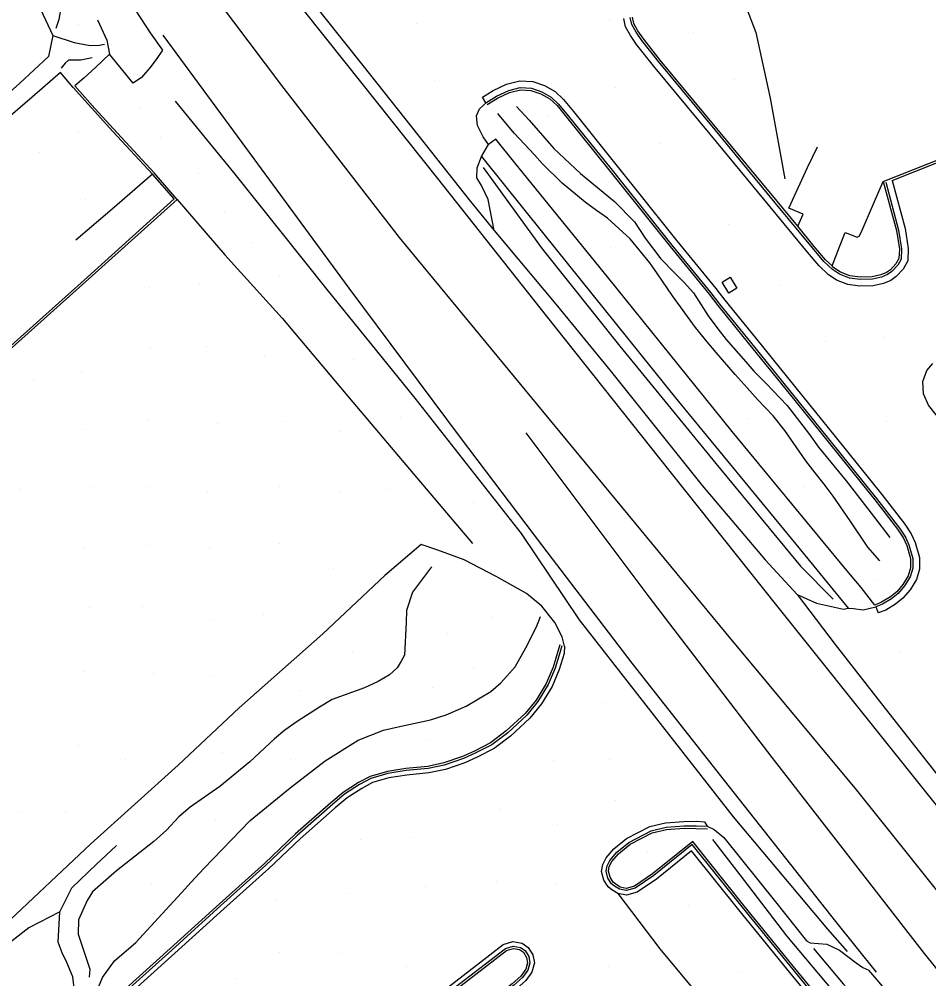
# Model space of a CAD drawing. Extents: x 1497074 to 1501343, y 481943 to 486114.
# Drawn here: x 1497425.4 to 1497630.4, y 484050.2 to 484266.5 of the extents above; entities that cross this region are included whole.
import ezdxf

# ---------------------------------------------------------------- set-up
doc = ezdxf.new("R2010")
doc.units = 0
doc.layers.add('PH Exist DTM Breakline', color=7, linetype='Continuous')
doc.layers.add('PH Exist DTM Point', color=7, linetype='Continuous')

msp = doc.modelspace()

# ---------------------------------------------------------------- linework, layer by layer
at = {"layer": 'PH Exist DTM Breakline'}
for points in [[(1497308.67, 484455.76), (1497311.49, 484452.19), (1497329.26, 484429.59), (1497334.45, 484422.8), (1497359.39, 484391.31), (1497381.45, 484362.8), (1497405.91, 484331.07), (1497427.04, 484302.98), (1497436.32, 484290.36), (1497440.65, 484284.44), (1497450.41, 484270.3), (1497454.94, 484263.4), (1497457.72, 484259.47)], [(1497318.7, 484410.14), (1497324.17, 484402.6), (1497335.82, 484386.46), (1497343.54, 484375.32), (1497351.99, 484364.9), (1497360.88, 484356.29), (1497369.94, 484347.03), (1497377.57, 484337.11), (1497380.78, 484333.64), (1497382.92, 484330.54), (1497387.98, 484323.24), (1497399, 484309.04), (1497410.01, 484294.98), (1497419.33, 484283.35), (1497422.99, 484278.22), (1497425.15, 484275.56), (1497430.19, 484268.72), (1497432.99, 484262.82), (1497431.99, 484258.09), (1497425.55, 484252.06), (1497421.88, 484248.73)], [(1497583.07, 484286.67), (1497587.01, 484274.93), (1497591.41, 484263.45), (1497594.65, 484248.7), (1497597.92, 484230.47)], [(1497432.89, 484276.93), (1497434.25, 484273.26), (1497434.82, 484269.42), (1497434.31, 484266.42), (1497433.67, 484264.4)], [(1497466.31, 484275.69), (1497484.52, 484251.49), (1497511.02, 484217.26), (1497548.64, 484171.66), (1497584.63, 484128.06), (1497614.06, 484092.71), (1497639.26, 484061.21), (1497662.32, 484032.34), (1497675.91, 484015.97)], [(1497484.59, 484274.68), (1497498.8, 484256.76), (1497519.66, 484230.55), (1497544.18, 484199.58), (1497569.72, 484167.44), (1497596.05, 484134.32), (1497622.7, 484100.98), (1497642.94, 484075.67), (1497664.43, 484048.71), (1497669.47, 484042.38)], [(1497489.21, 484273.14), (1497502.83, 484256.06), (1497516.88, 484238.3), (1497527.09, 484225.4), (1497532.39, 484218.81)], [(1497443.06, 484266.35), (1497445.17, 484261.78), (1497445.77, 484258.55)], [(1497622.13, 484230.11), (1497625.03, 484219.26), (1497625.74, 484214.75), (1497625.61, 484211.98), (1497624.6, 484210.14), (1497623.05, 484208.5), (1497621.81, 484207.6), (1497620.17, 484206.91), (1497617.85, 484206.37), (1497614.85, 484206.29), (1497612.09, 484206.65), (1497609.56, 484207.63), (1497607.69, 484208.9), (1497605.66, 484210.84), (1497603.01, 484213.97), (1497594.63, 484224.15), (1497581.09, 484240.56), (1497568.3, 484255.99), (1497564.51, 484260.78), (1497563.12, 484262.77), (1497562.04, 484264.78), (1497561.61, 484266.61)], [(1497620.68, 484229.73), (1497623.56, 484218.95), (1497624.24, 484214.67), (1497624.13, 484212.4), (1497623.37, 484211.03), (1497622.06, 484209.63), (1497621.07, 484208.92), (1497619.7, 484208.34), (1497617.66, 484207.86), (1497614.93, 484207.79), (1497612.46, 484208.11), (1497610.26, 484208.97), (1497608.64, 484210.07), (1497606.75, 484211.87), (1497604.16, 484214.93), (1497595.78, 484225.1), (1497582.25, 484241.52), (1497569.46, 484256.94), (1497565.72, 484261.68), (1497564.4, 484263.56), (1497563.45, 484265.31), (1497563.09, 484266.87)], [(1497620.06, 484229.92), (1497623.07, 484218.85), (1497623.73, 484214.65), (1497623.63, 484212.54), (1497622.97, 484211.33), (1497621.72, 484210.01), (1497620.82, 484209.35), (1497619.55, 484208.82), (1497617.59, 484208.36), (1497614.95, 484208.29), (1497612.59, 484208.6), (1497610.49, 484209.42), (1497608.95, 484210.46), (1497608.59, 484210.86), (1497607.12, 484212.21), (1497604.55, 484215.25), (1497600.85, 484219.82), (1497596.17, 484225.42), (1497582.63, 484241.84), (1497569.85, 484257.25), (1497566.12, 484261.98), (1497564.83, 484263.82), (1497563.93, 484265.49), (1497563.58, 484266.95)], [(1497432.99, 484262.82), (1497437.8, 484261.22), (1497441.4, 484260.55), (1497443.53, 484260.63)], [(1497457.77, 484262.9), (1497473.67, 484241.22), (1497499.68, 484205.82), (1497524.76, 484172.16), (1497543.31, 484147.69), (1497563.45, 484121.29), (1497584.22, 484094.84), (1497609.32, 484063.09), (1497618.48, 484051.66)], [(1497620.06, 484229.92), (1497647.08, 484240.56), (1497682.88, 484254.69), (1497703.85, 484262.53)], [(1497622.13, 484230.11), (1497647.27, 484240.09), (1497683.07, 484254.22), (1497702.06, 484261.4)], [(1497457.72, 484259.47), (1497456.3, 484257.38), (1497454.85, 484255.53), (1497452.94, 484253.32), (1497451.09, 484252.04), (1497445.77, 484258.55), (1497442.67, 484255.64), (1497439.93, 484253.2), (1497437.96, 484251.43)], [(1497443.53, 484260.63), (1497444.6, 484260.86)], [(1497441.87, 484257.79), (1497439.26, 484257.2), (1497436.48, 484257.2), (1497435.73, 484256.58), (1497434.87, 484255.44)], [(1497437.56, 484251.09), (1497434.71, 484254.45), (1497428.34, 484248.9), (1497422.88, 484244.21), (1497418.82, 484248.83), (1497401.66, 484233.36), (1497383.44, 484217.08), (1497360.56, 484196.64), (1497363.2, 484193.52), (1497365.66, 484190.68)], [(1497529.77, 484248.91), (1497532.21, 484250.41), (1497535.23, 484251.85), (1497538.18, 484252.56), (1497541.11, 484252.4), (1497543.76, 484251.49), (1497546.17, 484250.14), (1497548.05, 484248.37), (1497550.29, 484245.63), (1497559.85, 484233.73), (1497573.61, 484216.51), (1497582.41, 484205.73), (1497584.41, 484203.16), (1497591.32, 484194.61), (1497600.42, 484183.36), (1497609.25, 484172.44), (1497619.75, 484159.35), (1497624.95, 484152.65), (1497626.43, 484150.46), (1497627.31, 484148.53), (1497628.26, 484145.15), (1497628.27, 484142.52), (1497627.56, 484140.15), (1497626.14, 484137.85), (1497624.54, 484135.93), (1497622.84, 484134.59), (1497620.67, 484133.29), (1497618.96, 484132.62)], [(1497437.56, 484251.09), (1497446.51, 484241.16)], [(1497437.96, 484251.43), (1497442.47, 484246.36), (1497446.65, 484241.78)], [(1497530.55, 484247.63), (1497532.92, 484249.09), (1497535.73, 484250.43), (1497538.32, 484251.05), (1497540.82, 484250.92), (1497543.15, 484250.11), (1497545.28, 484248.92), (1497546.95, 484247.34), (1497549.12, 484244.69), (1497558.68, 484232.79), (1497572.45, 484215.57), (1497581.24, 484204.8), (1497583.23, 484202.23), (1497590.16, 484193.66), (1497599.26, 484182.42), (1497608.08, 484171.5), (1497618.57, 484158.42), (1497623.74, 484151.77), (1497625.12, 484149.73), (1497625.9, 484148.01), (1497626.76, 484144.94), (1497626.76, 484142.74), (1497626.18, 484140.77), (1497624.92, 484138.72), (1497623.49, 484137.01), (1497621.99, 484135.83), (1497619.97, 484134.62), (1497618.43, 484134.02)], [(1497530.82, 484247.21), (1497533.16, 484248.65), (1497535.9, 484249.96), (1497538.36, 484250.55), (1497540.72, 484250.42), (1497542.94, 484249.65), (1497544.98, 484248.51), (1497546.59, 484247), (1497548.74, 484244.38), (1497558.29, 484232.48), (1497572.06, 484215.26), (1497580.84, 484204.49), (1497582.84, 484201.92), (1497589.77, 484193.35), (1497598.87, 484182.1), (1497607.69, 484171.19), (1497618.18, 484158.11), (1497623.33, 484151.48), (1497624.68, 484149.48), (1497625.42, 484147.84), (1497626.26, 484144.87), (1497626.26, 484142.81), (1497625.72, 484140.98), (1497624.51, 484139.02), (1497623.14, 484137.37), (1497621.7, 484136.24), (1497619.74, 484135.06), (1497618.2, 484134.38)], [(1497530.55, 484247.63), (1497529.77, 484248.91)], [(1497460.56, 484248.02), (1497473.68, 484231.9), (1497494.73, 484205.52), (1497514.55, 484181.07), (1497538.53, 484150.53), (1497551.61, 484131.06), (1497570.38, 484107.05), (1497586.29, 484086.69), (1497607.55, 484061.35), (1497611.96, 484056.3)], [(1497532.39, 484218.81), (1497531.04, 484225.8), (1497529.56, 484228.99), (1497528.54, 484230.74), (1497528.59, 484232.99), (1497529.56, 484235.53), (1497531.16, 484238.23), (1497529.96, 484239.96), (1497528.64, 484242.54), (1497528.47, 484244.68), (1497529.15, 484246.3), (1497530.75, 484247.75)], [(1497537.47, 484246.81), (1497540.35, 484243.68), (1497545.87, 484237.33), (1497551.87, 484231.66), (1497559.51, 484225.37), (1497564.05, 484220.78), (1497566.48, 484217.09), (1497570, 484212.44), (1497573.11, 484209.2), (1497575.25, 484207.13), (1497577.33, 484204.78), (1497579.08, 484202.06), (1497580.68, 484199.61), (1497582.81, 484196.64), (1497584.7, 484194.25), (1497589.1, 484189.27), (1497590.94, 484187.16), (1497593.73, 484184.32), (1497598.42, 484179.37), (1497603.5, 484172.86), (1497605.5, 484170.03), (1497611.77, 484162.42), (1497617.88, 484154.47), (1497621.62, 484149.67)], [(1497619.33, 484144.38), (1497616.62, 484147.49), (1497612.68, 484153.43), (1497608.83, 484158.99), (1497606.81, 484161.65), (1497604.75, 484164.25), (1497602.66, 484166.93), (1497597.94, 484173.72), (1497595.26, 484177.03), (1497591.85, 484180.65), (1497589.43, 484183.38), (1497586.77, 484186.37), (1497582.47, 484191.31), (1497580.42, 484193.73), (1497577.76, 484196.98), (1497572.61, 484204.14), (1497569.24, 484209.06), (1497567.48, 484211.56), (1497563.04, 484216.96), (1497557.95, 484221.59), (1497555.46, 484223.38), (1497552.92, 484225.21), (1497547.76, 484229.51), (1497543.26, 484233.96), (1497541.51, 484235.86), (1497536.97, 484240.79), (1497533.25, 484245.23)], [(1497420.9, 484189.9), (1497441.12, 484207.94), (1497460.96, 484225.86), (1497455.78, 484231.83), (1497446.65, 484241.78)], [(1497420.57, 484190.27), (1497440.78, 484208.31), (1497460.32, 484226.01), (1497455.43, 484231.52), (1497446.51, 484241.16)], [(1497618.2, 484134.38), (1497615.11, 484138.34), (1497611.49, 484142.66), (1497586.07, 484173.52), (1497557.95, 484208.41), (1497537.11, 484234.12), (1497532.8, 484239.41), (1497531.16, 484238.23)], [(1497600.85, 484219.82), (1497602.02, 484222.49), (1497598.83, 484223.91), (1497603.03, 484233.02), (1497605.3, 484237.69)], [(1497529.56, 484235.53), (1497543.62, 484218.01), (1497573.62, 484180.77), (1497600.39, 484148.15), (1497612.23, 484133.69)], [(1497529.93, 484233.04), (1497543.23, 484214.74), (1497560.74, 484192.77), (1497582.36, 484166.31), (1497601.46, 484143.2), (1497608.78, 484135.71)], [(1497455.43, 484231.52), (1497446.36, 484223.66), (1497438.17, 484216.69)], [(1497611.55, 484218.42), (1497614.25, 484217.33), (1497614.68, 484217.59), (1497615.11, 484218.36), (1497617.88, 484224.85), (1497620.06, 484229.92)], [(1497460.96, 484225.86), (1497471.77, 484213.36), (1497484.64, 484199.09), (1497500.59, 484180.15), (1497514.18, 484164.06), (1497527.58, 484148.25)], [(1497532.39, 484218.81), (1497546.35, 484202.2), (1497558.59, 484187.31), (1497579.32, 484161.38), (1497593.51, 484144.62), (1497600.67, 484136.76)], [(1497608.59, 484210.86), (1497610.28, 484215.12), (1497611.55, 484218.42)], [(1497639.15, 484168.26), (1497630.3, 484179.47), (1497629.14, 484182.05), (1497629.03, 484184.82), (1497629.93, 484187.27), (1497631.3, 484188.87)], [(1497539.54, 484173.24), (1497567.31, 484136.3), (1497594.96, 484100.07), (1497629.32, 484055.9), (1497664.87, 484011.68), (1497676.86, 483997.42), (1497694.4, 483974.64), (1497711.69, 483953.77), (1497736.91, 483923.22), (1497765.72, 483888.34), (1497787.53, 483862.52), (1497810.21, 483836.83), (1497827.8, 483818.6), (1497842.44, 483804.33), (1497853.53, 483793.73)], [(1497548.27, 484125.17), (1497547.78, 484127.26), (1497546.11, 484130.51), (1497543.16, 484134.18), (1497539.75, 484136.98), (1497532.88, 484140.81), (1497525.69, 484144.59), (1497519.72, 484146.75), (1497515.96, 484148.04), (1497507.8, 484141.08), (1497493.83, 484127.89), (1497474.93, 484111.24), (1497461.22, 484098.34), (1497441.57, 484080.6), (1497422.07, 484062.26), (1497399.5, 484041.18)], [(1497518.34, 484143.05), (1497514.04, 484137.32), (1497512.7, 484133.2), (1497512.57, 484130.46), (1497512.24, 484123.14), (1497511.47, 484121.76), (1497510.54, 484120.27), (1497508.84, 484118.66), (1497506.3, 484117.21), (1497503.24, 484115.77), (1497495.9, 484113.12), (1497493.07, 484111.36), (1497488.04, 484108.13), (1497485.29, 484106.17), (1497482.9, 484104.25), (1497477.35, 484099.06), (1497470.64, 484093.52), (1497463.91, 484088.82), (1497461.35, 484086.69), (1497458.62, 484083.66), (1497455.75, 484081.09), (1497447.36, 484074.48), (1497441.93, 484069.79), (1497440.75, 484067.78), (1497438.75, 484063.49), (1497438.65, 484060.23), (1497440.1, 484055.94), (1497441.29, 484052.33), (1497441.18, 484050.52)], [(1497600.67, 484136.76), (1497609.25, 484125.54), (1497618.33, 484113.89), (1497627.16, 484102.68), (1497636.61, 484090.67), (1497642.51, 484083.45)], [(1497600.67, 484136.76), (1497605.08, 484134.84), (1497611.16, 484133.45), (1497612.23, 484133.69), (1497613.37, 484133.67), (1497615.56, 484133.35), (1497618.43, 484134.02)], [(1497618.43, 484134.02), (1497618.96, 484132.62)], [(1497442.16, 484045.6), (1497444.17, 484050.47), (1497446.85, 484054.18), (1497451.66, 484058.38), (1497457.63, 484064.8), (1497461.97, 484069.53), (1497464.12, 484071.98), (1497466.98, 484075.03), (1497477.46, 484085.88), (1497486.46, 484093.22), (1497494.38, 484099.28), (1497501.8, 484103.97), (1497507.51, 484106.2), (1497510.82, 484106.99), (1497518.11, 484108.54), (1497521.64, 484109.66), (1497526.12, 484111.6), (1497531.67, 484114.93), (1497533.96, 484116.85), (1497537.13, 484120.51), (1497539.53, 484124.79), (1497541.99, 484129.51), (1497542.89, 484131.83)], [(1497547.24, 484125.47), (1497546.73, 484123.74), (1497545.69, 484120.39), (1497544.13, 484116.71), (1497541.89, 484112.99), (1497539.4, 484109.93), (1497535.16, 484106.02), (1497531.6, 484103.35), (1497527.96, 484101.46), (1497525.3, 484100.27), (1497521.05, 484098.81), (1497517.45, 484098.05), (1497512.55, 484097.59), (1497508.39, 484096.91), (1497504.46, 484095.77), (1497501.84, 484094.38), (1497498.43, 484092.17), (1497495.63, 484089.8), (1497487.69, 484082.81), (1497480.64, 484076.17), (1497470.5, 484067.06), (1497459.45, 484057.02), (1497445.58, 484044.5)], [(1497547.71, 484125.19), (1497547.19, 484123.67), (1497546.16, 484120.22), (1497544.57, 484116.48), (1497542.3, 484112.7), (1497539.76, 484109.59), (1497535.48, 484105.63), (1497531.87, 484102.93), (1497528.18, 484101.01), (1497525.48, 484099.8), (1497521.18, 484098.33), (1497517.52, 484097.55), (1497512.61, 484097.09), (1497508.5, 484096.42), (1497504.65, 484095.31), (1497502.09, 484093.95), (1497498.73, 484091.77), (1497495.96, 484089.42), (1497488.03, 484082.44), (1497480.98, 484075.8), (1497470.83, 484066.69), (1497459.78, 484056.65), (1497445.91, 484044.12)], [(1497548.27, 484125.17), (1497548.19, 484123.5), (1497547.1, 484119.88), (1497545.47, 484116.03), (1497543.12, 484112.13), (1497540.49, 484108.9), (1497536.12, 484104.86), (1497532.4, 484102.08), (1497528.62, 484100.11), (1497525.85, 484098.87), (1497521.45, 484097.36), (1497517.67, 484096.56), (1497512.74, 484096.1), (1497508.72, 484095.44), (1497505.03, 484094.38), (1497502.6, 484093.08), (1497499.33, 484090.96), (1497496.61, 484088.67), (1497488.7, 484081.7), (1497481.66, 484075.06), (1497471.5, 484065.95), (1497460.45, 484055.91), (1497446.57, 484043.37)], [(1497608.93, 484039.49), (1497598.35, 484052.44), (1497587.54, 484065.73), (1497576.93, 484079.02), (1497569.03, 484072.63), (1497564.66, 484069.67), (1497562.22, 484069), (1497560.29, 484069.42), (1497558.93, 484070.25), (1497558.13, 484070.93), (1497557.14, 484072.43), (1497556.63, 484074.35), (1497556.92, 484075.91), (1497557.64, 484077.4), (1497559.37, 484079.43), (1497562.23, 484081.76), (1497567.49, 484084.46), (1497571.01, 484085.32), (1497575.17, 484085.61), (1497578.06, 484085.67), (1497579.85, 484085.53)], [(1497609.7, 484040.12), (1497599.13, 484053.07), (1497588.32, 484066.36), (1497577.08, 484080.43), (1497568.43, 484073.43), (1497564.23, 484070.59), (1497562.19, 484070.03), (1497560.66, 484070.36), (1497559.52, 484071.06), (1497558.89, 484071.6), (1497558.07, 484072.84), (1497557.66, 484074.39), (1497557.88, 484075.6), (1497558.48, 484076.85), (1497560.07, 484078.71), (1497562.78, 484080.92), (1497567.84, 484083.52), (1497571.17, 484084.33), (1497575.22, 484084.61), (1497578.03, 484084.67), (1497580.39, 484084.56)], [(1497610.09, 484040.44), (1497599.51, 484053.39), (1497588.71, 484066.68), (1497577.16, 484081.14), (1497568.13, 484073.83), (1497564.02, 484071.05), (1497562.18, 484070.54), (1497560.85, 484070.83), (1497559.81, 484071.46), (1497559.26, 484071.93), (1497558.53, 484073.05), (1497558.17, 484074.41), (1497558.36, 484075.44), (1497558.91, 484076.57), (1497560.42, 484078.35), (1497563.05, 484080.5), (1497568.01, 484083.05), (1497571.24, 484083.83), (1497575.24, 484084.11), (1497577.9, 484084.02), (1497580.53, 484083.96)], [(1497579.85, 484085.53), (1497580.39, 484084.56), (1497582, 484083.8), (1497584.19, 484082.01), (1497595.82, 484067.54), (1497602.82, 484058.74), (1497603.61, 484058.29), (1497607.42, 484057.95), (1497610.25, 484056.6), (1497614, 484053.79), (1497615.51, 484052.73), (1497616.83, 484052.1)], [(1497426.61, 484026.48), (1497424.36, 484024.37), (1497423.23, 484024.46), (1497422.08, 484025.1), (1497420.56, 484026.3), (1497418.18, 484031.76), (1497419.02, 484036.62), (1497421.28, 484039.01), (1497424.96, 484040.12), (1497426.83, 484040.6), (1497430.25, 484040.91), (1497433.26, 484041.91), (1497434.54, 484042.86), (1497437.56, 484046.67), (1497437.72, 484048.76), (1497437.51, 484050.61), (1497436.11, 484053.81), (1497435.07, 484055.98), (1497434.18, 484058.39), (1497434.59, 484065.23), (1497437.23, 484070.7), (1497442.75, 484075.92), (1497447.36, 484080.18)], [(1497581.59, 484081.53), (1497587.81, 484073.61), (1497598.29, 484059.82), (1497609.82, 484046.17)], [(1497560.29, 484069.42), (1497569.74, 484056.93), (1497579.8, 484044.82), (1497584.68, 484037.47), (1497590.2, 484024.51), (1497591.81, 484010.42), (1497591.4, 483995.02), (1497590.36, 483969.87), (1497588.73, 483951.11), (1497586.08, 483937.6), (1497581.64, 483927.26), (1497577.49, 483920.77)], [(1497434.59, 484065.23), (1497427.56, 484061.64), (1497420.69, 484056.28), (1497412.17, 484048.37), (1497408.95, 484044.74), (1497408.71, 484043.55), (1497413.25, 484038.93), (1497417.39, 484037.66), (1497419.02, 484036.62)], [(1497490.19, 484015.42), (1497491.02, 484018.28), (1497492.59, 484021.84), (1497494.2, 484024.54), (1497496.37, 484027.2), (1497499.89, 484030.71), (1497506.75, 484036.24), (1497515.8, 484043.59), (1497519.01, 484045.93), (1497523.08, 484049.11), (1497534.49, 484057.89), (1497536.66, 484058.55), (1497538.73, 484058.17), (1497540.12, 484057.22), (1497541.16, 484055.53), (1497541.5, 484053.73), (1497540.95, 484051.69), (1497539.59, 484049.75), (1497537.46, 484047.87), (1497529.2, 484041.4)], [(1497491.15, 484015.14), (1497491.96, 484017.94), (1497493.48, 484021.38), (1497495.02, 484023.97), (1497497.11, 484026.53), (1497500.56, 484029.97), (1497507.38, 484035.46), (1497516.41, 484042.79), (1497519.61, 484045.13), (1497523.69, 484048.32), (1497534.95, 484056.98), (1497536.72, 484057.52), (1497538.34, 484057.23), (1497539.38, 484056.52), (1497540.21, 484055.16), (1497540.47, 484053.77), (1497540.03, 484052.12), (1497538.84, 484050.42), (1497536.82, 484048.64), (1497528.58, 484042.18)], [(1497491.63, 484015), (1497492.43, 484017.77), (1497493.92, 484021.15), (1497495.43, 484023.68), (1497497.48, 484026.19), (1497500.89, 484029.59), (1497507.69, 484035.07), (1497516.72, 484042.4), (1497520.03, 484044.73), (1497524, 484047.93), (1497535.18, 484056.53), (1497536.75, 484057.01), (1497538.15, 484056.76), (1497539.01, 484056.17), (1497539.74, 484054.98), (1497539.96, 484053.79), (1497539.57, 484052.33), (1497538.46, 484050.76), (1497536.5, 484049.02), (1497528.28, 484042.58)], [(1497604.39, 484056.98), (1497611.1, 484049.06), (1497616.92, 484042.6), (1497622.14, 484036.63), (1497625.18, 484032.45), (1497629.56, 484027.32), (1497633.94, 484023.44), (1497635.86, 484021.15), (1497637.42, 484018.82), (1497640.24, 484014.58), (1497642.28, 484011.64), (1497644.87, 484008.11), (1497647.69, 484004.79), (1497649.06, 484003.2), (1497654.35, 483996.41), (1497655.66, 483994.49)], [(1497559.77, 483842.5), (1497565.95, 483849.55), (1497581.89, 483867.58), (1497603.08, 483892.03), (1497618.39, 483910.44), (1497630.65, 483925.49), (1497640.88, 483936.67), (1497651.32, 483948.17), (1497656.58, 483954.74), (1497660.51, 483959.8), (1497662.95, 483964.22), (1497664.63, 483968.1), (1497666.23, 483973.4), (1497666.67, 483976.9), (1497666.92, 483980.76), (1497666.51, 483984.4), (1497665.36, 483990.15), (1497663.91, 483993.47), (1497660.25, 483999.2), (1497654.01, 484006.75), (1497639.23, 484024.45), (1497626.23, 484040.78), (1497619.53, 484048.94), (1497616.83, 484052.1)]]:
    msp.add_lwpolyline(points, dxfattribs=at)
msp.add_lwpolyline([(1497585.6, 484208.3), (1497587.13, 484205.84), (1497585.31, 484204.71), (1497583.78, 484207.17)], close=True, dxfattribs=at)
at = {"layer": 'PH Exist DTM Point'}
for p, q in [((1497558.32, 484266.1), (1497558.32, 484266.1)), ((1497438.82, 484265.37), (1497438.82, 484265.37)), ((1497514.92, 484265.41), (1497514.92, 484265.41)), ((1497577.31, 484263.54), (1497577.31, 484263.54)), ((1497519.09, 484252.63), (1497519.09, 484252.63)), ((1497586.56, 484252.88), (1497586.56, 484252.88)), ((1497559.67, 484250.98), (1497559.67, 484250.98)), ((1497452.63, 484246.39), (1497452.63, 484246.39)), ((1497544.52, 484244.86), (1497544.52, 484244.86)), ((1497438.83, 484240.9), (1497438.83, 484240.9)), ((1497457.16, 484239.87), (1497457.16, 484239.87)), ((1497569.82, 484238.53), (1497569.82, 484238.53)), ((1497430.03, 484236.34), (1497430.03, 484236.34)), ((1497465.75, 484231.66), (1497465.75, 484231.66)), ((1497440.44, 484225.81), (1497440.44, 484225.81)), ((1497471.68, 484222.8), (1497471.68, 484222.8)), ((1497585.23, 484220.16), (1497585.23, 484220.16)), ((1497477.94, 484216.12), (1497477.94, 484216.12)), ((1497558.6, 484214.94), (1497558.6, 484214.94)), ((1497484.01, 484208.45), (1497484.01, 484208.45)), ((1497454.79, 484205.93), (1497454.79, 484205.93)), ((1497465.93, 484206.67), (1497465.93, 484206.67)), ((1497596.91, 484206.42), (1497596.91, 484206.42)), ((1497620.35, 484194.72), (1497620.35, 484194.72)), ((1497454.98, 484192.36), (1497454.98, 484192.36)), ((1497467.53, 484192.65), (1497467.53, 484192.65)), ((1497607.08, 484193.77), (1497607.08, 484193.77)), ((1497480.77, 484190.66), (1497480.77, 484190.66)), ((1497500.81, 484189.77), (1497500.81, 484189.77)), ((1497439.46, 484186.82), (1497439.46, 484186.82)), ((1497428.69, 484185.04), (1497428.69, 484185.04)), ((1497511.29, 484176.74), (1497511.29, 484176.74)), ((1497454.38, 484176.12), (1497454.38, 484176.12)), ((1497470.07, 484175.34), (1497470.07, 484175.34)), ((1497485.36, 484175.84), (1497485.36, 484175.84)), ((1497589.76, 484176.52), (1497589.76, 484176.52)), ((1497620.84, 484175.84), (1497620.84, 484175.84)), ((1497440.44, 484174.05), (1497440.44, 484174.05)), ((1497497.5, 484173.48), (1497497.5, 484173.48)), ((1497425.63, 484160.5), (1497425.63, 484160.5)), ((1497442.18, 484161.05), (1497442.18, 484161.05)), ((1497453.98, 484161.07), (1497453.98, 484161.07)), ((1497467.74, 484160.06), (1497467.74, 484160.06)), ((1497484.06, 484161.15), (1497484.06, 484161.15)), ((1497497.74, 484160.1), (1497497.74, 484160.1)), ((1497508.79, 484160.5), (1497508.79, 484160.5)), ((1497602.35, 484161.11), (1497602.35, 484161.11)), ((1497527.72, 484157.46), (1497527.72, 484157.46)), ((1497439.89, 484147.2), (1497439.89, 484147.2)), ((1497454.07, 484147.79), (1497454.07, 484147.79)), ((1497468.26, 484147.49), (1497468.26, 484147.49)), ((1497484.05, 484148.2), (1497484.05, 484148.2)), ((1497496.15, 484142.58), (1497496.15, 484142.58)), ((1497618.17, 484139.84), (1497618.17, 484139.84)), ((1497441.23, 484133.77), (1497441.23, 484133.77)), ((1497453.18, 484134), (1497453.18, 484134)), ((1497480.52, 484132.35), (1497480.52, 484132.35)), ((1497531.9, 484131.57), (1497531.9, 484131.57)), ((1497469.2, 484131.2), (1497469.2, 484131.2)), ((1497521.89, 484128.1), (1497521.89, 484128.1)), ((1497500.54, 484123.78), (1497500.54, 484123.78)), ((1497623.82, 484123.71), (1497623.82, 484123.71)), ((1497440.17, 484119.41), (1497440.17, 484119.41)), ((1497455.55, 484118.88), (1497455.55, 484118.88)), ((1497527.88, 484120.31), (1497527.88, 484120.31)), ((1497469.12, 484118.33), (1497469.12, 484118.33)), ((1497488.45, 484115.2), (1497488.45, 484115.2)), ((1497518.52, 484115.8), (1497518.52, 484115.8)), ((1497557.51, 484112.53), (1497557.51, 484112.53)), ((1497517.89, 484104.2), (1497517.89, 484104.2)), ((1497438.73, 484102.83), (1497438.73, 484102.83)), ((1497471.3, 484101.28), (1497471.3, 484101.28)), ((1497449.4, 484099.65), (1497449.4, 484099.65)), ((1497486.45, 484099.66), (1497486.45, 484099.66)), ((1497545.85, 484099.39), (1497545.85, 484099.39)), ((1497558.47, 484099.69), (1497558.47, 484099.69)), ((1497559.86, 484090.44), (1497559.86, 484090.44)), ((1497533.59, 484088.41), (1497533.59, 484088.41)), ((1497425.81, 484087.74), (1497425.81, 484087.74)), ((1497435.93, 484087.68), (1497435.93, 484087.68)), ((1497469.57, 484085.91), (1497469.57, 484085.91)), ((1497546.65, 484084.99), (1497546.65, 484084.99)), ((1497513.52, 484082.09), (1497513.52, 484082.09)), ((1497502.33, 484081.54), (1497502.33, 484081.54)), ((1497566.93, 484078.52), (1497566.93, 484078.52)), ((1497455.13, 484071.46), (1497455.13, 484071.46)), ((1497517.03, 484070.95), (1497517.03, 484070.95)), ((1497532.94, 484072.03), (1497532.94, 484072.03)), ((1497546.18, 484071.65), (1497546.18, 484071.65)), ((1497499.1, 484069.36), (1497499.1, 484069.36)), ((1497483.36, 484068.06), (1497483.36, 484068.06)), ((1497576.17, 484066.73), (1497576.17, 484066.73)), ((1497484.16, 484056.14), (1497484.16, 484056.14)), ((1497498.01, 484055.92), (1497498.01, 484055.92)), ((1497512.62, 484053), (1497512.62, 484053)), ((1497558.15, 484052.96), (1497558.15, 484052.96)), ((1497587.58, 484051.7), (1497587.58, 484051.7)), ((1497474.31, 484050.33), (1497474.31, 484050.33))]:
    msp.add_line(p, q, dxfattribs=at)

doc.saveas('drawing.dxf')
